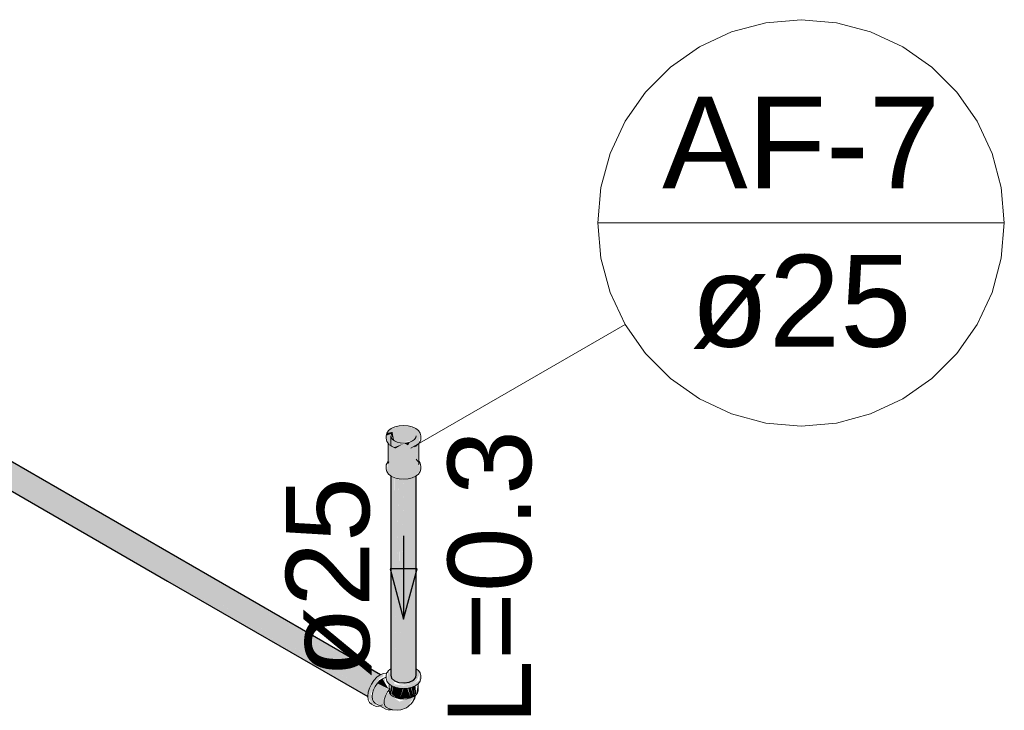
# Model space of a CAD drawing. Header units: millimetres. Extents: x 567 to 934, y -1 to 364.
# Tile 1011 of 1056: x 775.62 to 777.98, y 194.78 to 196.43. Entities that reach past the tile are written whole.
import ezdxf

# ---------------------------------------------------------------- set-up
doc = ezdxf.new("R2010")
doc.units = ezdxf.units.MM
doc.header["$MEASUREMENT"] = 0
doc.linetypes.add('NULL', pattern=[0])
for name, color, linetype, lineweight in [('AF-Colunas', 140, 'Continuous', 13), ('AF-Condutos', 140, 'Continuous', 25), ('AF-Conexões', 152, 'Continuous', 18), ('AF-Indicação coluna', 5, 'Continuous', 13), ('AF-Sentido conduto', 140, 'Continuous', 30), ('AF-Textos conduto', 7, 'Continuous', 9)]:
    doc.layers.add(name, color=color, linetype=linetype, lineweight=lineweight)
doc.styles.add('Arial', font='arial.ttf')

msp = doc.modelspace()

# ---------------------------------------------------------------- hatches: boundary and pattern name
at = {"layer": 'AF-Colunas', "linetype": 'Continuous'}
for points in [[(776.5004, 195.3504), (776.5045, 195.3446), (776.5298, 195.3334), (776.5514, 195.3334), (776.57, 195.3396), (776.5822, 195.3566), (776.5769, 195.3703), (776.5774, 195.4177), (776.5741, 195.415), (776.5668, 195.3533), (776.5668, 195.4097), (776.5774, 195.4177), (776.5808, 195.4429), (776.57, 195.4536), (776.5514, 195.4599), (776.5298, 195.4599), (776.5112, 195.4536), (776.5004, 195.4429), (776.5141, 195.4455), (776.5182, 195.4247), (776.5327, 195.4196), (776.5559, 195.4238), (776.5514, 195.4134), (776.5141, 195.4278), (776.511, 195.4412), (776.499, 195.4366), (776.5034, 195.4186), (776.5049, 195.3791)], [(776.5141, 195.4455), (776.5004, 195.4429), (776.499, 195.4366), (776.51, 195.4408), (776.5189, 195.4211)], [(776.5406, 195.4177), (776.5174, 195.4085), (776.5215, 195.4061)], [(776.5559, 195.4213), (776.5406, 195.419), (776.5514, 195.4134)], [(776.5668, 195.3533), (776.574, 195.4149), (776.5668, 195.4097)], [(776.5758, 195.3771), (776.5758, 195.4164), (776.5742, 195.415)]]:
    msp.add_hatch(color=140, dxfattribs=at).paths.add_polyline_path(points)
at = {"layer": 'AF-Condutos', "linetype": 'Continuous'}
for points in [[(773.9237, 196.3428), (773.9142, 196.3445), (773.8967, 196.3323), (773.8863, 196.3098), (773.89, 196.2921), (776.455, 194.8112), (776.4553, 194.8162), (775.9847, 195.0899), (776.4631, 194.8221), (775.9996, 195.0922), (776.4668, 194.8337), (776.0185, 195.0951), (776.4735, 194.8445), (776.4676, 194.848), (776.4755, 194.8563), (776.482, 194.8527), (776.0551, 195.1008), (776.4824, 194.8617), (776.0665, 195.1025), (776.4856, 194.8637)], [(776.51, 195.3401), (776.51, 194.8626), (776.5119, 195.3391)], [(776.51, 194.8627), (776.5189, 194.8491), (776.5422, 194.844), (776.5539, 195.3336), (776.5416, 195.3327), (776.5308, 194.8934), (776.5296, 195.3335), (776.5291, 195.3336), (776.5197, 194.8851), (776.5189, 195.3362), (776.5186, 195.3364), (776.5123, 194.8795), (776.512, 195.3393), (776.5119, 195.3393)], [(776.5123, 194.8795), (776.5186, 195.3364), (776.512, 195.3393)], [(776.519, 195.336), (776.5197, 194.8851), (776.529, 195.3317)], [(776.5308, 194.8934), (776.5415, 195.3306), (776.5297, 195.3335)], [(776.5539, 195.334), (776.5422, 194.844), (776.5545, 194.8459), (776.5702, 194.8571), (776.5702, 195.3397), (776.5698, 195.3395)], [(776.5702, 194.8571), (776.5708, 195.3402), (776.5702, 195.3397)], [(776.5708, 194.8644), (776.5708, 195.3402), (776.5702, 194.8827)], [(776.4545, 194.8168), (776.4571, 194.8255), (775.9847, 195.0899)], [(776.4563, 194.8261), (776.4614, 194.8367), (775.9996, 195.0922)], [(776.4608, 194.8372), (776.4679, 194.8476), (776.0185, 195.0951)], [(776.0551, 195.1008), (776.4753, 194.8566), (776.4823, 194.8617)], [(776.0665, 195.1025), (776.4818, 194.8621), (776.4855, 194.8637)]]:
    msp.add_hatch(color=151, dxfattribs=at).paths.add_polyline_path(points)
at = {"layer": 'AF-Conexões', "linetype": 'Continuous'}
for points in [[(776.5045, 194.8737), (776.5004, 194.8486), (776.5189, 194.8344), (776.5198, 194.8408)], [(776.5708, 194.878), (776.5698, 194.853), (776.5301, 194.8392), (776.5614, 194.8408), (776.5716, 194.8485), (776.5808, 194.8679)], [(776.4826, 194.7885), (776.4728, 194.7956), (776.4618, 194.8181), (776.4826, 194.8542), (776.4923, 194.8598), (776.4919, 194.8664), (776.4696, 194.8501), (776.4588, 194.8314), (776.4549, 194.8121), (776.4647, 194.794)], [(776.4902, 194.8541), (776.4779, 194.8432), (776.5049, 194.8296)], [(776.4826, 194.7885), (776.4902, 194.7917), (776.4967, 194.8573)], [(776.4917, 194.8553), (776.4828, 194.7898), (776.4966, 194.8569)], [(776.5808, 194.8486), (776.5808, 194.8679), (776.5767, 194.8496), (776.5614, 194.8408), (776.5406, 194.8376), (776.5198, 194.8408), (776.5198, 194.834), (776.5298, 194.8316), (776.5514, 194.8316), (776.57, 194.8378)], [(776.4847, 194.7894), (776.4944, 194.7845), (776.4919, 194.8047), (776.5034, 194.8285), (776.4779, 194.8432), (776.4673, 194.8277), (776.4664, 194.8047)], [(776.511, 194.7806), (776.5263, 194.7784), (776.5477, 194.7843), (776.5677, 194.8123), (776.5312, 194.7993), (776.5228, 194.8048), (776.5066, 194.8222), (776.497, 194.8132), (776.4943, 194.79)], [(776.5097, 194.839), (776.507, 194.8202), (776.5105, 194.8154)], [(776.5105, 194.8381), (776.5105, 194.8154), (776.5148, 194.8351)], [(776.5118, 194.8175), (776.5232, 194.8081), (776.5232, 194.8332), (776.516, 194.8357)], [(776.5232, 194.8321), (776.5232, 194.8081), (776.5304, 194.8315)], [(776.5304, 194.8316), (776.5232, 194.8081), (776.5316, 194.806), (776.5394, 194.8309)], [(776.5496, 194.8315), (776.5406, 194.8308), (776.5316, 194.806), (776.558, 194.8081)], [(776.558, 194.8321), (776.5514, 194.8316), (776.558, 194.8081)], [(776.558, 194.8332), (776.558, 194.8081), (776.5652, 194.8112)], [(776.5652, 194.8349), (776.5591, 194.8335), (776.5652, 194.8112)], [(776.5707, 194.8186), (776.5707, 194.8381), (776.5652, 194.8112)], [(776.5652, 194.8112), (776.5695, 194.8376), (776.5652, 194.8357)], [(776.5749, 194.8415), (776.5707, 194.8154), (776.5742, 194.8202)]]:
    msp.add_hatch(color=161, dxfattribs=at).paths.add_polyline_path(points)

# ---------------------------------------------------------------- linework, layer by layer
at = {"layer": 'AF-Colunas'}
for p, q in [((776.5298, 195.4599), (776.5198, 195.4575)), ((776.5406, 195.4607), (776.5298, 195.4599)), ((776.5514, 195.4599), (776.5406, 195.4607)), ((776.5614, 195.4575), (776.5514, 195.4599)), ((776.5004, 195.4429), (776.499, 195.4366)), ((776.499, 195.4366), (776.4991, 195.4307)), ((776.5045, 195.4487), (776.5004, 195.4429)), ((776.5112, 195.4536), (776.5045, 195.4487)), ((776.511, 195.4321), (776.51, 195.4366)), ((776.5198, 195.4575), (776.5112, 195.4536)), ((776.57, 195.4536), (776.5614, 195.4575)), ((776.5767, 195.4487), (776.57, 195.4536)), ((776.5712, 195.4366), (776.5702, 195.4321)), ((776.5808, 195.4429), (776.5767, 195.4487)), ((776.5822, 195.4366), (776.5808, 195.4429)), ((776.5821, 195.4266), (776.5822, 195.4366)), ((776.4991, 195.4307), (776.4997, 195.4266)), ((776.4997, 195.4266), (776.5004, 195.4224)), ((776.5004, 195.4224), (776.5034, 195.4186)), ((776.5034, 195.4186), (776.5038, 195.4182)), ((776.5038, 195.4182), (776.5053, 195.4163)), ((776.5038, 195.4182), (776.5038, 195.3767)), ((776.5053, 195.4163), (776.5065, 195.4149)), ((776.5065, 195.4149), (776.51, 195.4128)), ((776.51, 195.4335), (776.51, 195.413)), ((776.51, 195.4128), (776.5102, 195.4127)), ((776.5102, 195.4127), (776.5102, 195.4127)), ((776.5102, 195.4127), (776.5116, 195.4119)), ((776.5103, 195.4126), (776.5102, 195.4127)), ((776.5148, 195.41), (776.5103, 195.4126)), ((776.5141, 195.4278), (776.511, 195.4321)), ((776.5116, 195.4119), (776.5167, 195.409)), ((776.5189, 195.4241), (776.5141, 195.4278)), ((776.5253, 195.4213), (776.5189, 195.4241)), ((776.5327, 195.4196), (776.5253, 195.4213)), ((776.5406, 195.419), (776.5327, 195.4196)), ((776.5485, 195.4196), (776.5406, 195.419)), ((776.5559, 195.4213), (776.5485, 195.4196)), ((776.5623, 195.4241), (776.5559, 195.4213)), ((776.5671, 195.4278), (776.5623, 195.4241)), ((776.5702, 195.4321), (776.5671, 195.4278)), ((776.57, 195.4116), (776.5735, 195.4145)), ((776.5735, 195.4145), (776.5742, 195.4151)), ((776.5742, 195.4151), (776.5774, 195.4177)), ((776.5774, 195.4177), (776.5783, 195.4185)), ((776.5774, 195.3931), (776.5774, 195.4177)), ((776.5783, 195.4185), (776.5802, 195.4225)), ((776.5802, 195.4225), (776.5821, 195.4266)), ((776.5194, 195.4074), (776.5148, 195.41)), ((776.5167, 195.409), (776.5194, 195.4074)), ((776.5668, 195.4097), (776.57, 195.4116)), ((776.5774, 195.3768), (776.5774, 195.3931)), ((776.4991, 195.3667), (776.499, 195.3601)), ((776.501, 195.3708), (776.4991, 195.3667)), ((776.5029, 195.3748), (776.501, 195.3708)), ((776.5038, 195.3755), (776.5029, 195.3748)), ((776.5038, 195.3767), (776.5038, 195.3755)), ((776.5038, 195.3755), (776.5038, 195.3747)), ((776.5038, 195.3747), (776.5038, 195.3703)), ((776.5038, 195.3703), (776.5054, 195.3739)), ((776.5709, 195.3807), (776.5736, 195.3773)), ((776.5736, 195.3773), (776.5763, 195.374)), ((776.5769, 195.3703), (776.5774, 195.3666)), ((776.5774, 195.3751), (776.5774, 195.3768)), ((776.5774, 195.3726), (776.5774, 195.3751)), ((776.5778, 195.3747), (776.5774, 195.3751)), ((776.5774, 195.3666), (776.5774, 195.3726)), ((776.5774, 195.3726), (776.5774, 195.3726)), ((776.5774, 195.3666), (776.5774, 195.3666)), ((776.5808, 195.3709), (776.5778, 195.3747)), ((776.5815, 195.3667), (776.5808, 195.3709)), ((776.5821, 195.3626), (776.5815, 195.3667)), ((776.499, 195.3601), (776.499, 195.3566)), ((776.499, 195.3566), (776.5004, 195.3504)), ((776.5004, 195.3504), (776.5045, 195.3446)), ((776.5045, 195.3446), (776.51, 195.3405)), ((776.5708, 195.3402), (776.5767, 195.3446)), ((776.5767, 195.3446), (776.5808, 195.3504)), ((776.5808, 195.3504), (776.5822, 195.3566)), ((776.5822, 195.3566), (776.5821, 195.3626)), ((776.51, 195.3405), (776.5112, 195.3396)), ((776.5112, 195.3396), (776.5198, 195.3358)), ((776.5198, 195.3358), (776.5298, 195.3334)), ((776.5298, 195.3334), (776.5406, 195.3326)), ((776.5406, 195.3326), (776.5514, 195.3334)), ((776.5514, 195.3334), (776.5614, 195.3358)), ((776.5614, 195.3358), (776.57, 195.3396)), ((776.57, 195.3396), (776.5708, 195.3402))]:
    msp.add_line(p, q, dxfattribs=at)
at = {"layer": 'AF-Condutos'}
for p, q in [((776.0708, 195.1032), (775.5106, 195.4266)), ((775.4434, 195.3952), (775.9749, 195.0883)), ((776.51, 195.3405), (776.51, 195.3401)), ((776.51, 195.3401), (776.51, 194.8626)), ((776.5708, 194.8818), (776.5708, 195.3402)), ((775.9749, 195.0883), (776.455, 194.8112)), ((776.4856, 194.8637), (776.0708, 195.1032)), ((776.5708, 194.8802), (776.5708, 194.8818)), ((776.5708, 194.8783), (776.5708, 194.8802)), ((776.5708, 194.878), (776.5708, 194.8783)), ((776.5708, 194.8644), (776.5708, 194.878)), ((776.51, 194.8626), (776.512, 194.8553)), ((776.512, 194.8553), (776.5189, 194.8491)), ((776.5189, 194.8491), (776.5296, 194.8451)), ((776.5422, 194.844), (776.5545, 194.8459)), ((776.5545, 194.8459), (776.5644, 194.8505)), ((776.5644, 194.8505), (776.5702, 194.8571)), ((776.5702, 194.8571), (776.5708, 194.8644)), ((776.5296, 194.8451), (776.5422, 194.844))]:
    msp.add_line(p, q, dxfattribs=at)
at = {"layer": 'AF-Conexões'}
for p, q in [((776.502, 194.8702), (776.5004, 194.8679)), ((776.5045, 194.8737), (776.502, 194.8702)), ((776.5066, 194.8752), (776.5045, 194.8737)), ((776.51, 194.8778), (776.5066, 194.8752)), ((776.572, 194.8772), (776.5708, 194.878)), ((776.5767, 194.8737), (776.572, 194.8772)), ((776.5803, 194.8686), (776.5767, 194.8737)), ((776.4696, 194.8501), (776.4635, 194.8412)), ((776.4767, 194.8576), (776.4696, 194.8501)), ((776.4843, 194.8631), (776.4767, 194.8576)), ((776.4838, 194.8495), (776.4779, 194.8432)), ((776.4853, 194.8505), (776.4838, 194.8495)), ((776.4856, 194.8637), (776.4843, 194.8631)), ((776.4898, 194.8539), (776.4853, 194.8505)), ((776.4919, 194.8664), (776.4856, 194.8637)), ((776.4902, 194.8541), (776.4898, 194.8539)), ((776.495, 194.8562), (776.4902, 194.8541)), ((776.499, 194.8671), (776.4919, 194.8664)), ((776.4966, 194.8569), (776.495, 194.8562)), ((776.4973, 194.8569), (776.4966, 194.8569)), ((776.4985, 194.857), (776.4973, 194.8569)), ((776.499, 194.8571), (776.4985, 194.857)), ((776.4997, 194.8669), (776.499, 194.8671)), ((776.5001, 194.8668), (776.499, 194.8616)), ((776.499, 194.8616), (776.499, 194.8571)), ((776.499, 194.8571), (776.499, 194.8548)), ((776.499, 194.8548), (776.5004, 194.8486)), ((776.5001, 194.8668), (776.4997, 194.8669)), ((776.5004, 194.8679), (776.5001, 194.8668)), ((776.5004, 194.8486), (776.5045, 194.8428)), ((776.5767, 194.8428), (776.5808, 194.8486)), ((776.5808, 194.8679), (776.5803, 194.8686)), ((776.5822, 194.8616), (776.5808, 194.8679)), ((776.5808, 194.8486), (776.5822, 194.8548)), ((776.5822, 194.8548), (776.5822, 194.8616)), ((776.4588, 194.8314), (776.4559, 194.8215)), ((776.4635, 194.8412), (776.4588, 194.8314)), ((776.4689, 194.8276), (776.4664, 194.8194)), ((776.4728, 194.8358), (776.4689, 194.8276)), ((776.4779, 194.8432), (776.4728, 194.8358)), ((776.5018, 194.8227), (776.497, 194.8132)), ((776.5058, 194.8278), (776.5018, 194.8227)), ((776.5045, 194.8428), (776.5058, 194.8419)), ((776.5058, 194.8419), (776.5112, 194.8378)), ((776.5058, 194.8419), (776.5058, 194.8278)), ((776.5082, 194.8309), (776.5058, 194.8278)), ((776.5058, 194.8278), (776.5058, 194.8254)), ((776.5058, 194.8254), (776.507, 194.8202)), ((776.5112, 194.8378), (776.5189, 194.8344)), ((776.5189, 194.8344), (776.5198, 194.834)), ((776.5198, 194.834), (776.5298, 194.8316)), ((776.5298, 194.8316), (776.5406, 194.8308)), ((776.5406, 194.8308), (776.5514, 194.8316)), ((776.5514, 194.8316), (776.5614, 194.834)), ((776.5614, 194.834), (776.57, 194.8378)), ((776.57, 194.8378), (776.5754, 194.8419)), ((776.5742, 194.8202), (776.5754, 194.8254)), ((776.5754, 194.8419), (776.5767, 194.8428)), ((776.5754, 194.8254), (776.5754, 194.8419)), ((776.4559, 194.8215), (776.4549, 194.8121)), ((776.4549, 194.8121), (776.455, 194.8112)), ((776.455, 194.8112), (776.4559, 194.8039)), ((776.4559, 194.8039), (776.4588, 194.7974)), ((776.4664, 194.8194), (776.4656, 194.8115)), ((776.4656, 194.8115), (776.4664, 194.8047)), ((776.4664, 194.8047), (776.4665, 194.8045)), ((776.4665, 194.8045), (776.4689, 194.7992)), ((776.4689, 194.7992), (776.4728, 194.7956)), ((776.4944, 194.8034), (776.4943, 194.7947)), ((776.497, 194.8132), (776.4944, 194.8034)), ((776.507, 194.8202), (776.5105, 194.8154)), ((776.5105, 194.8154), (776.5128, 194.8137)), ((776.5128, 194.8137), (776.516, 194.8112)), ((776.516, 194.8112), (776.5232, 194.8081)), ((776.5232, 194.8081), (776.5316, 194.806)), ((776.5316, 194.806), (776.5406, 194.8054)), ((776.5406, 194.8054), (776.5496, 194.806)), ((776.5496, 194.806), (776.558, 194.8081)), ((776.558, 194.8081), (776.5652, 194.8112)), ((776.5623, 194.7982), (776.5673, 194.8075)), ((776.5692, 194.8143), (776.5643, 194.8027)), ((776.5643, 194.8027), (776.5675, 194.8105)), ((776.5652, 194.8112), (776.5692, 194.8143)), ((776.5673, 194.8075), (776.5695, 194.8145)), ((776.5675, 194.8105), (776.5692, 194.8142)), ((776.5692, 194.8143), (776.5695, 194.8145)), ((776.5695, 194.8145), (776.5707, 194.8154)), ((776.5707, 194.8154), (776.5742, 194.8202)), ((776.4588, 194.7974), (776.4635, 194.7931)), ((776.4635, 194.7931), (776.4694, 194.7897)), ((776.4694, 194.7897), (776.4755, 194.7878)), ((776.4728, 194.7956), (776.4841, 194.7891)), ((776.4755, 194.7878), (776.4826, 194.7885)), ((776.4826, 194.7885), (776.4841, 194.7891)), ((776.4841, 194.7891), (776.4902, 194.7917)), ((776.4841, 194.7891), (776.4983, 194.7809)), ((776.4943, 194.7947), (776.4969, 194.7879)), ((776.4969, 194.7879), (776.5017, 194.784)), ((776.4983, 194.7809), (776.5034, 194.7793)), ((776.5017, 194.784), (776.511, 194.7806)), ((776.5034, 194.7793), (776.5093, 194.7799)), ((776.5093, 194.7799), (776.511, 194.7806)), ((776.511, 194.7806), (776.5123, 194.7802)), ((776.5123, 194.7802), (776.5131, 194.7799)), ((776.5131, 194.7799), (776.5263, 194.7784)), ((776.5263, 194.7784), (776.5342, 194.7794)), ((776.5342, 194.7794), (776.5477, 194.7843)), ((776.5477, 194.7843), (776.5514, 194.7876)), ((776.5514, 194.7876), (776.5551, 194.7909)), ((776.5551, 194.7909), (776.5591, 194.7938)), ((776.5591, 194.7938), (776.5623, 194.7982))]:
    msp.add_line(p, q, dxfattribs=at)
at = {"layer": 'AF-Indicação coluna'}
for p, q in [((777.0062, 195.9467), (777.9803, 195.9467)), ((777.0715, 195.7031), (776.5579, 195.4066))]:
    msp.add_line(p, q, dxfattribs=at)
msp.add_lwpolyline([(777.9803, 195.9467), (777.9729, 196.0312), (777.9509, 196.1132), (777.915, 196.1902), (777.8663, 196.2597), (777.8063, 196.3197), (777.7368, 196.3684), (777.6598, 196.4043), (777.5778, 196.4263), (777.4932, 196.4337), (777.4087, 196.4263), (777.3267, 196.4043), (777.2497, 196.3684), (777.1802, 196.3197), (777.1202, 196.2597), (777.0715, 196.1902), (777.0356, 196.1132), (777.0136, 196.0312), (777.0062, 195.9467), (777.0136, 195.8621), (777.0356, 195.7801), (777.0715, 195.7031), (777.1202, 195.6336), (777.1802, 195.5736), (777.2497, 195.5249), (777.3267, 195.489), (777.4087, 195.467), (777.4932, 195.4596), (777.5778, 195.467), (777.6598, 195.489), (777.7368, 195.5249), (777.8063, 195.5736), (777.8663, 195.6336), (777.915, 195.7031), (777.9509, 195.7801), (777.9729, 195.8621), (777.9803, 195.9467), (777.9803, 195.9467)], dxfattribs=at)
at = {"layer": 'AF-Sentido conduto'}
for p, q in [((776.573, 195.1174), (776.5082, 195.1174)), ((776.5082, 195.1174), (776.5406, 194.9966)), ((776.5406, 194.9966), (776.573, 195.1174))]:
    msp.add_line(p, q, dxfattribs=at)
msp.add_lwpolyline([(776.5406, 195.1966), (776.5406, 194.9966)], dxfattribs=at)

# ---------------------------------------------------------------- texts
at = {"layer": 'AF-Indicação coluna', "linetype": 'NULL', "char_height": 0.22, "attachment_point": 8, "line_spacing_factor": 0.6, "style": 'Arial'}
for s, insert, width in [('AF-7', (777.4932, 196.0293), 1.332073), ('ø25', (777.4932, 195.6441), 1.059085)]:
    msp.add_mtext(s, dxfattribs=dict(at, insert=insert, width=width))
at = {"layer": 'AF-Textos conduto', "linetype": 'NULL', "char_height": 0.2, "attachment_point": 8, "rotation": 90.0002, "line_spacing_factor": 0.6, "style": 'Arial'}
for s, insert, width in [('L=0.3', (776.8492, 195.0966), 1.413415), ('ø25', (776.464, 195.0966), 0.962805)]:
    msp.add_mtext(s, dxfattribs=dict(at, insert=insert, width=width))

doc.saveas('drawing.dxf')
